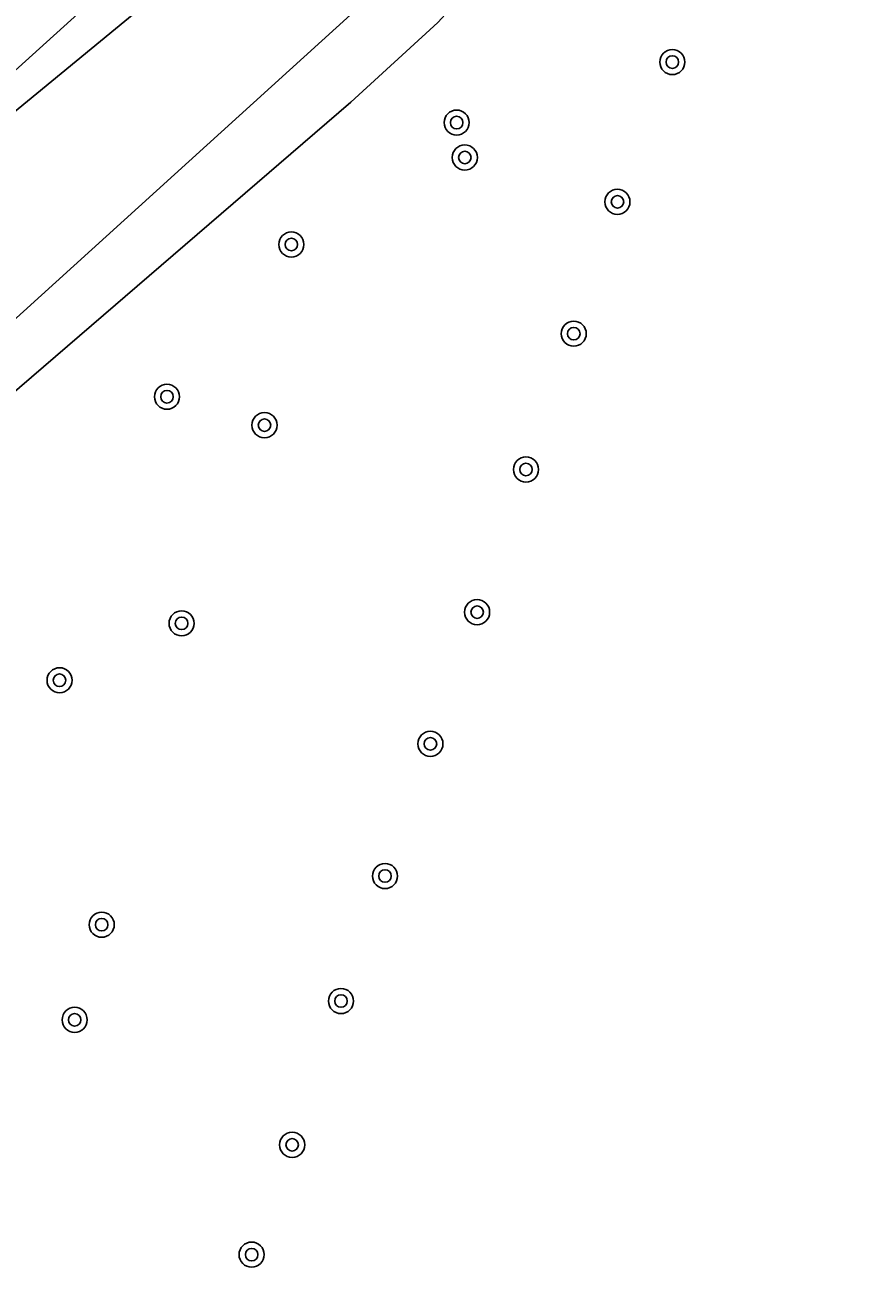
# Model space of a CAD drawing. Extents: x 133000 to 136000, y 400500 to 403500.
# Drawn here: x 134019.41 to 134046.08, y 401533.02 to 401572.63 of the extents above; entities that cross this region are included whole.
import ezdxf

# ---------------------------------------------------------------- set-up
doc = ezdxf.new("R2010")
doc.units = 0
for name, color, linetype in [('gg-kntw-bovenkant insteek waterloop', 7, 'Continuous'), ('gg-kntw-waterlijn', 7, 'Continuous'), ('gt-symb-boom', 7, 'Continuous')]:
    doc.layers.add(name, color=color, linetype=linetype)

# ---------------------------------------------------------------- blocks, each defined once
blk = doc.blocks.new('gt0-BOOM')
at = {"layer": 'gt-symb-boom'}
for radius in [0.4, 0.2]:
    blk.add_circle((0, 0), radius, dxfattribs=at)

msp = doc.modelspace()

# ---------------------------------------------------------------- linework, layer by layer
at = {"layer": 'gg-kntw-bovenkant insteek waterloop'}
for points in [[(134000, 401544.514), (134029.807, 401570.165), (134032.579, 401572.712), (134034.506, 401574.814), (134038.103, 401580.725), (134041.643, 401587.216), (134063.657, 401636.994), (134077.992, 401669.797), (134080.251, 401673.551)], [(134051.231, 401630.254), (134042.922, 401610.569), (134040.923, 401605.986), (134038.019, 401599.591), (134033.949, 401590.925), (134031.735, 401586.443), (134030.017, 401583.309), (134028.964, 401581.605), (134028.403, 401580.778), (134027.112, 401579.082), (134025.794, 401577.578), (134023.687, 401575.434), (134021.1, 401572.985), (134018.418, 401570.57), (134015.389, 401567.962), (134000, 401555.303)]]:
    msp.add_lwpolyline(points, dxfattribs=at)
at = {"layer": 'gg-kntw-waterlijn'}
for points in [[(133991.403, 401543.775), (133992.301, 401546.351), (133992.874, 401547.556), (133995.165, 401549.742), (134007.778, 401560.581), (134025.886, 401575.458), (134028.264, 401577.863), (134031.161, 401582.572), (134033.486, 401586.352), (134041.399, 401604.145), (134048.905, 401621.996), (134057.398, 401640.342), (134064.278, 401656.381), (134072.343, 401673.574), (134073.824, 401675.879), (134074.851, 401677.364)], [(133992.629, 401542.256), (133998.38, 401544.469), (134033.578, 401576.4), (134037.092, 401581.991), (134054.375, 401619.052), (134077.706, 401671.444), (134079.528, 401674.062)]]:
    msp.add_lwpolyline(points, dxfattribs=at)

# ---------------------------------------------------------------- block references
at = {"layer": 'gt-symb-boom'}
for p in [(134040.062, 401571.445), (134033.182, 401569.516), (134033.442, 401568.403), (134038.311, 401566.988), (134027.91, 401565.627), (134036.918, 401562.784), (134023.942, 401560.773), (134027.054, 401559.867), (134035.394, 401558.452), (134033.835, 401553.904), (134024.409, 401553.547), (134020.516, 401551.732), (134032.345, 401549.705), (134030.898, 401545.488), (134021.861, 401543.936), (134029.493, 401541.502), (134020.998, 401540.902), (134027.935, 401536.916), (134026.642, 401533.416)]:
    msp.add_blockref('gt0-BOOM', p, dxfattribs=at)

doc.saveas('drawing.dxf')
